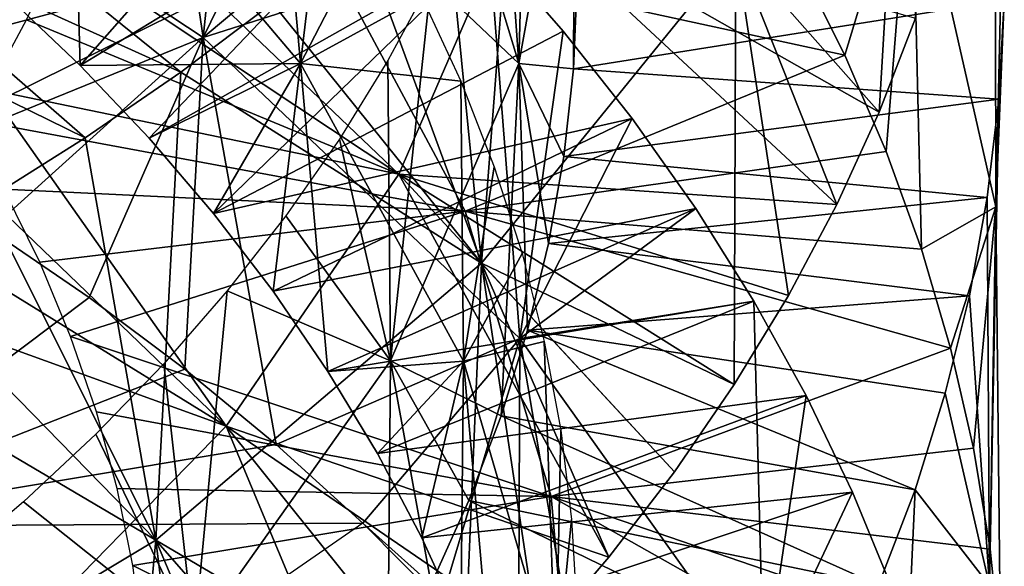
# Model space of a CAD drawing. Header units: millimetres. Extents: x -161 to 161, y -94 to 1149.
# Tile 778 of 1056: x 48.73 to 51.5, y 391.57 to 393.11. Entities that reach past the tile are written whole.
import ezdxf

# ---------------------------------------------------------------- set-up
doc = ezdxf.new("R2010")
doc.units = ezdxf.units.MM
doc.header["$LTSCALE"] = 81.481481
for name, color, linetype in [('65', 7, 'CONTINUOUS'), ('66', 7, 'CONTINUOUS'), ('67', 7, 'CONTINUOUS'), ('77', 7, 'CONTINUOUS'), ('79', 7, 'CONTINUOUS'), ('80', 7, 'CONTINUOUS')]:
    doc.layers.add(name, color=color, linetype=linetype)

msp = doc.modelspace()

# ---------------------------------------------------------------- linework, layer by layer
at = {"layer": '65', "color": 7, "linetype": 'CONTINUOUS', "true_color": 0xaaaaaa}
for points in [[(48.9229, 393.5119, -21.1012), (49.7995, 392.6753, -20.3878), (48.8449, 393.3087, -20.9536), (48.9229, 393.5119, -21.1012)], [(50.1257, 393.4303, -20.9769), (49.7995, 392.6753, -20.3878), (48.9229, 393.5119, -21.1012), (50.1257, 393.4303, -20.9769)], [(50.1257, 393.4303, -20.9769), (51.0292, 392.59, -20.2392), (49.7995, 392.6753, -20.3878), (50.1257, 393.4303, -20.9769)], [(51.1482, 392.8498, -20.452), (51.0292, 392.59, -20.2392), (50.1257, 393.4303, -20.9769), (51.1482, 392.8498, -20.452)], [(51.2503, 393.1131, -20.6691), (51.1482, 392.8498, -20.452), (50.1257, 393.4303, -20.9769), (51.2503, 393.1131, -20.6691)], [(48.3104, 393.2161, -26.8349), (49.5796, 393.3297, -27.0383), (48.4495, 393.0273, -26.7164), (48.3104, 393.2161, -26.8349)], [(48.4495, 393.0273, -26.7164), (49.5796, 393.3297, -27.0383), (48.5762, 392.8327, -26.5929), (48.4495, 393.0273, -26.7164)], [(49.5796, 393.3297, -27.0383), (49.9858, 392.5714, -26.508), (48.5762, 392.8327, -26.5929), (49.5796, 393.3297, -27.0383)], [(48.8449, 393.3087, -20.9536), (49.7995, 392.6753, -20.3878), (48.7532, 393.1088, -20.8099), (48.8449, 393.3087, -20.9536)], [(50.9192, 393.2754, -27.0856), (51.0521, 393.0097, -26.8892), (49.5796, 393.3297, -27.0383), (50.9192, 393.2754, -27.0856)], [(49.5796, 393.3297, -27.0383), (51.0521, 393.0097, -26.8892), (49.9858, 392.5714, -26.508), (49.5796, 393.3297, -27.0383)], [(48.7532, 393.1088, -20.8099), (49.7995, 392.6753, -20.3878), (48.648, 392.9127, -20.6706), (48.7532, 393.1088, -20.8099)], [(51.0521, 393.0097, -26.8892), (51.1682, 392.7392, -26.6886), (49.9858, 392.5714, -26.508), (51.0521, 393.0097, -26.8892)], [(48.648, 392.9127, -20.6706), (49.3147, 391.967, -19.8522), (48.5295, 392.7207, -20.5359), (48.648, 392.9127, -20.6706)], [(49.7995, 392.6753, -20.3878), (49.3147, 391.967, -19.8522), (48.648, 392.9127, -20.6706), (49.7995, 392.6753, -20.3878)], [(48.5762, 392.8327, -26.5929), (49.9858, 392.5714, -26.508), (48.69, 392.6329, -26.4648), (48.5762, 392.8327, -26.5929)], [(51.1682, 392.7392, -26.6886), (51.2671, 392.4645, -26.4847), (49.9858, 392.5714, -26.508), (51.1682, 392.7392, -26.6886)], [(48.5295, 392.7207, -20.5359), (49.3147, 391.967, -19.8522), (48.3981, 392.5331, -20.4064), (48.5295, 392.7207, -20.5359)], [(49.7995, 392.6753, -20.3878), (50.3895, 391.5995, -19.4434), (49.3147, 391.967, -19.8522), (49.7995, 392.6753, -20.3878)], [(50.5732, 391.8388, -19.6329), (50.3895, 391.5995, -19.4434), (49.7995, 392.6753, -20.3878), (50.5732, 391.8388, -19.6329)], [(50.7414, 392.084, -19.8291), (50.5732, 391.8388, -19.6329), (49.7995, 392.6753, -20.3878), (50.7414, 392.084, -19.8291)], [(50.8935, 392.3346, -20.0314), (50.7414, 392.084, -19.8291), (49.7995, 392.6753, -20.3878), (50.8935, 392.3346, -20.0314)], [(51.0292, 392.59, -20.2392), (50.8935, 392.3346, -20.0314), (49.7995, 392.6753, -20.3878), (51.0292, 392.59, -20.2392)], [(48.69, 392.6329, -26.4648), (49.9858, 392.5714, -26.508), (48.7906, 392.4282, -26.3326), (48.69, 392.6329, -26.4648)], [(48.7906, 392.4282, -26.3326), (49.9858, 392.5714, -26.508), (48.8774, 392.2194, -26.1969), (48.7906, 392.4282, -26.3326)], [(49.9858, 392.5714, -26.508), (50.2276, 391.7699, -25.9415), (48.8774, 392.2194, -26.1969), (49.9858, 392.5714, -26.508)], [(51.2671, 392.4645, -26.4847), (51.3488, 392.1865, -26.2779), (49.9858, 392.5714, -26.508), (51.2671, 392.4645, -26.4847)], [(49.9858, 392.5714, -26.508), (51.3488, 392.1865, -26.2779), (50.2276, 391.7699, -25.9415), (49.9858, 392.5714, -26.508)], [(48.3981, 392.5331, -20.4064), (49.3147, 391.967, -19.8522), (48.2543, 392.3505, -20.2824), (48.3981, 392.5331, -20.4064)], [(48.6505, 392.5186, -32.2184), (48.9299, 392.3284, -32.1078), (48.074, 391.6855, -31.5485), (48.6505, 392.5186, -32.2184)], [(49.3147, 391.967, -19.8522), (48.6865, 391.3232, -19.3882), (48.2543, 392.3505, -20.2824), (49.3147, 391.967, -19.8522)], [(48.9299, 392.3284, -32.1078), (49.1981, 392.1275, -31.9886), (48.074, 391.6855, -31.5485), (48.9299, 392.3284, -32.1078)], [(48.8774, 392.2194, -26.1969), (50.2276, 391.7699, -25.9415), (48.9501, 392.0073, -26.0584), (48.8774, 392.2194, -26.1969)], [(51.3488, 392.1865, -26.2779), (51.4131, 391.9055, -26.069), (50.2276, 391.7699, -25.9415), (51.3488, 392.1865, -26.2779)], [(49.1981, 392.1275, -31.9886), (49.4544, 391.9162, -31.861), (48.074, 391.6855, -31.5485), (49.1981, 392.1275, -31.9886)], [(48.9501, 392.0073, -26.0584), (50.2276, 391.7699, -25.9415), (49.0085, 391.7925, -25.9178), (48.9501, 392.0073, -26.0584)], [(49.3147, 391.967, -19.8522), (49.7506, 390.9227, -18.9202), (48.6865, 391.3232, -19.3882), (49.3147, 391.967, -19.8522)], [(49.9776, 391.141, -19.0865), (49.7506, 390.9227, -18.9202), (49.3147, 391.967, -19.8522), (49.9776, 391.141, -19.0865)], [(50.1908, 391.3668, -19.2611), (49.9776, 391.141, -19.0865), (49.3147, 391.967, -19.8522), (50.1908, 391.3668, -19.2611)], [(50.3895, 391.5995, -19.4434), (50.1908, 391.3668, -19.2611), (49.3147, 391.967, -19.8522), (50.3895, 391.5995, -19.4434)], [(49.4544, 391.9162, -31.861), (49.6981, 391.695, -31.7254), (48.074, 391.6855, -31.5485), (49.4544, 391.9162, -31.861)], [(51.4131, 391.9055, -26.069), (51.4598, 391.6223, -25.8584), (50.2276, 391.7699, -25.9415), (51.4131, 391.9055, -26.069)], [(49.0085, 391.7925, -25.9178), (50.2276, 391.7699, -25.9415), (49.0526, 391.5759, -25.7757), (49.0085, 391.7925, -25.9178)], [(50.2276, 391.7699, -25.9415), (50.2993, 390.9464, -25.3592), (49.0526, 391.5759, -25.7757), (50.2276, 391.7699, -25.9415)], [(51.4888, 391.3375, -25.6467), (51.4999, 391.0515, -25.4345), (50.2276, 391.7699, -25.9415), (51.4888, 391.3375, -25.6467)], [(50.2276, 391.7699, -25.9415), (51.4999, 391.0515, -25.4345), (50.2993, 390.9464, -25.3592), (50.2276, 391.7699, -25.9415)], [(51.4598, 391.6223, -25.8584), (51.4888, 391.3375, -25.6467), (50.2276, 391.7699, -25.9415), (51.4598, 391.6223, -25.8584)], [(48.074, 391.6855, -31.5485), (48.807, 391.0781, -31.2102), (47.3476, 390.9516, -30.937), (48.074, 391.6855, -31.5485)], [(48.074, 391.6855, -31.5485), (49.6981, 391.695, -31.7254), (48.807, 391.0781, -31.2102), (48.074, 391.6855, -31.5485)], [(49.0526, 391.5759, -25.7757), (50.2993, 390.9464, -25.3592), (49.0824, 391.3577, -25.6325), (49.0526, 391.5759, -25.7757)]]:
    msp.add_3dface(points, dxfattribs=at)
at = {"layer": '66', "color": 7, "linetype": 'CONTINUOUS', "true_color": 0xaaaaaa}
for points in [[(48.6979, 393.1771, -28.9765), (48.9044, 392.9807, -28.8528), (49.5948, 393.7656, -29.5155), (48.6979, 393.1771, -28.9765)], [(49.5948, 393.7656, -29.5155), (48.9044, 392.9807, -28.8528), (49.8307, 393.5448, -29.3667), (49.5948, 393.7656, -29.5155)], [(48.42, 393.5803, -16.9508), (48.1886, 393.4137, -16.8299), (49.1874, 392.9618, -16.2642), (48.42, 393.5803, -16.9508)], [(49.4443, 393.1554, -16.4181), (48.42, 393.5803, -16.9508), (49.1874, 392.9618, -16.2642), (49.4443, 393.1554, -16.4181)], [(48.9044, 392.9807, -28.8528), (49.0982, 392.7764, -28.7224), (49.8307, 393.5448, -29.3667), (48.9044, 392.9807, -28.8528)], [(49.8307, 393.5448, -29.3667), (49.0982, 392.7764, -28.7224), (50.053, 393.3152, -29.2103), (49.8307, 393.5448, -29.3667)], [(48.1886, 393.4137, -16.8299), (47.9469, 393.2552, -16.7185), (48.9185, 392.7769, -16.1205), (48.1886, 393.4137, -16.8299)], [(49.1874, 392.9618, -16.2642), (48.1886, 393.4137, -16.8299), (48.9185, 392.7769, -16.1205), (49.1874, 392.9618, -16.2642)], [(49.0982, 392.7764, -28.7224), (49.279, 392.5648, -28.5856), (50.053, 393.3152, -29.2103), (49.0982, 392.7764, -28.7224)], [(50.053, 393.3152, -29.2103), (49.279, 392.5648, -28.5856), (50.2612, 393.0772, -29.0467), (50.053, 393.3152, -29.2103)], [(48.9185, 392.7769, -16.1205), (47.9469, 393.2552, -16.7185), (48.6383, 392.601, -15.9874), (48.9185, 392.7769, -16.1205)], [(50.2999, 393.2176, -23.0916), (50.2895, 392.9711, -22.9027), (51.4991, 393.1633, -23.0467), (50.2999, 393.2176, -23.0916)], [(51.4991, 393.1633, -23.0467), (50.2895, 392.9711, -22.9027), (51.4845, 392.8859, -22.8238), (51.4991, 393.1633, -23.0467)], [(50.2612, 393.0772, -29.0467), (49.279, 392.5648, -28.5856), (50.4549, 392.8315, -28.8766), (50.2612, 393.0772, -29.0467)], [(50.2895, 392.9711, -22.9027), (50.2628, 392.7251, -22.7147), (51.4845, 392.8859, -22.8238), (50.2895, 392.9711, -22.9027)], [(51.4845, 392.8859, -22.8238), (50.2628, 392.7251, -22.7147), (51.4521, 392.6092, -22.6021), (51.4845, 392.8859, -22.8238)], [(49.279, 392.5648, -28.5856), (49.4464, 392.3463, -28.443), (50.4549, 392.8315, -28.8766), (49.279, 392.5648, -28.5856)], [(50.4549, 392.8315, -28.8766), (49.4464, 392.3463, -28.443), (50.6335, 392.5785, -28.7003), (50.4549, 392.8315, -28.8766)], [(50.2628, 392.7251, -22.7147), (50.2199, 392.4801, -22.5283), (51.4521, 392.6092, -22.6021), (50.2628, 392.7251, -22.7147)], [(51.4521, 392.6092, -22.6021), (50.2199, 392.4801, -22.5283), (51.4019, 392.3337, -22.3821), (51.4521, 392.6092, -22.6021)], [(49.4464, 392.3463, -28.443), (49.5999, 392.1213, -28.2949), (50.6335, 392.5785, -28.7003), (49.4464, 392.3463, -28.443)], [(50.6335, 392.5785, -28.7003), (49.5999, 392.1213, -28.2949), (50.7965, 392.3188, -28.5184), (50.6335, 392.5785, -28.7003)], [(50.2199, 392.4801, -22.5283), (50.161, 392.237, -22.3441), (51.4019, 392.3337, -22.3821), (50.2199, 392.4801, -22.5283)], [(49.5999, 392.1213, -28.2949), (49.7393, 391.8904, -28.1418), (50.7965, 392.3188, -28.5184), (49.5999, 392.1213, -28.2949)], [(50.7965, 392.3188, -28.5184), (49.7393, 391.8904, -28.1418), (50.9433, 392.0532, -28.3316), (50.7965, 392.3188, -28.5184)], [(51.4019, 392.3337, -22.3821), (50.161, 392.237, -22.3441), (51.3342, 392.0601, -22.1645), (51.4019, 392.3337, -22.3821)], [(50.161, 392.237, -22.3441), (50.0863, 391.9961, -22.1626), (51.2491, 391.7888, -21.9498), (50.161, 392.237, -22.3441)], [(51.3342, 392.0601, -22.1645), (50.161, 392.237, -22.3441), (51.2491, 391.7888, -21.9498), (51.3342, 392.0601, -22.1645)], [(49.7393, 391.8904, -28.1418), (49.8638, 391.6539, -27.9842), (50.9433, 392.0532, -28.3316), (49.7393, 391.8904, -28.1418)], [(50.9433, 392.0532, -28.3316), (49.8638, 391.6539, -27.9842), (51.0733, 391.7822, -28.1404), (50.9433, 392.0532, -28.3316)], [(50.0863, 391.9961, -22.1626), (49.9959, 391.7581, -21.9845), (51.1467, 391.5204, -21.7385), (50.0863, 391.9961, -22.1626)], [(51.2491, 391.7888, -21.9498), (50.0863, 391.9961, -22.1626), (51.1467, 391.5204, -21.7385), (51.2491, 391.7888, -21.9498)], [(49.8638, 391.6539, -27.9842), (49.9732, 391.4126, -27.8227), (51.0733, 391.7822, -28.1404), (49.8638, 391.6539, -27.9842)], [(49.9959, 391.7581, -21.9845), (49.89, 391.5236, -21.8104), (51.0273, 391.2556, -21.5313), (49.9959, 391.7581, -21.9845)], [(51.0733, 391.7822, -28.1404), (49.9732, 391.4126, -27.8227), (51.1864, 391.5064, -27.9454), (51.0733, 391.7822, -28.1404)], [(51.1467, 391.5204, -21.7385), (49.9959, 391.7581, -21.9845), (51.0273, 391.2556, -21.5313), (51.1467, 391.5204, -21.7385)]]:
    msp.add_3dface(points, dxfattribs=at)
at = {"layer": '67', "color": 7, "linetype": 'CONTINUOUS', "true_color": 0xaaaaaa}
for points in [[(51.1482, 392.8498, -20.452), (51.2321, 394.261, -19.5103), (50.7458, 393.3058, -18.6987), (51.1482, 392.8498, -20.452)], [(51.1482, 392.8498, -20.452), (51.2503, 393.1131, -20.6691), (51.2321, 394.261, -19.5103), (51.1482, 392.8498, -20.452)], [(48.1867, 393.7606, -31.2503), (49.0844, 394.1789, -29.7885), (49.2499, 393.0587, -30.8255), (48.1867, 393.7606, -31.2503)], [(49.0844, 394.1789, -29.7885), (49.3459, 393.9771, -29.6563), (49.2499, 393.0587, -30.8255), (49.0844, 394.1789, -29.7885)], [(49.3459, 393.9771, -29.6563), (49.5948, 393.7656, -29.5155), (49.2499, 393.0587, -30.8255), (49.3459, 393.9771, -29.6563)], [(50.1358, 393.7837, -16.9357), (49.919, 393.5668, -16.7543), (50.0318, 392.4252, -17.9752), (50.1358, 393.7837, -16.9357)], [(50.7458, 393.3058, -18.6987), (50.1358, 393.7837, -16.9357), (50.0318, 392.4252, -17.9752), (50.7458, 393.3058, -18.6987)], [(48.3607, 392.6976, -32.3199), (48.1867, 393.7606, -31.2503), (49.2499, 393.0587, -30.8255), (48.3607, 392.6976, -32.3199)], [(49.5948, 393.7656, -29.5155), (49.8307, 393.5448, -29.3667), (49.2499, 393.0587, -30.8255), (49.5948, 393.7656, -29.5155)], [(51.2389, 393.6287, -25.4186), (51.4742, 393.7176, -23.4935), (51.4759, 392.5832, -24.6083), (51.2389, 393.6287, -25.4186)], [(51.4742, 393.7176, -23.4935), (51.4957, 393.4408, -23.2702), (51.4759, 392.5832, -24.6083), (51.4742, 393.7176, -23.4935)], [(51.0521, 393.0097, -26.8892), (50.9192, 393.2754, -27.0856), (51.2389, 393.6287, -25.4186), (51.0521, 393.0097, -26.8892)], [(51.1682, 392.7392, -26.6886), (51.0521, 393.0097, -26.8892), (51.2389, 393.6287, -25.4186), (51.1682, 392.7392, -26.6886)], [(51.2671, 392.4645, -26.4847), (51.1682, 392.7392, -26.6886), (51.2389, 393.6287, -25.4186), (51.2671, 392.4645, -26.4847)], [(51.2671, 392.4645, -26.4847), (51.2389, 393.6287, -25.4186), (51.4759, 392.5832, -24.6083), (51.2671, 392.4645, -26.4847)], [(49.919, 393.5668, -16.7543), (49.6884, 393.3572, -16.5816), (50.0318, 392.4252, -17.9752), (49.919, 393.5668, -16.7543)], [(49.8307, 393.5448, -29.3667), (50.053, 393.3152, -29.2103), (49.2499, 393.0587, -30.8255), (49.8307, 393.5448, -29.3667)], [(51.4957, 393.4408, -23.2702), (51.4991, 393.1633, -23.0467), (51.4759, 392.5832, -24.6083), (51.4957, 393.4408, -23.2702)], [(49.6884, 393.3572, -16.5816), (49.4443, 393.1554, -16.4181), (50.0318, 392.4252, -17.9752), (49.6884, 393.3572, -16.5816)], [(49.2499, 393.0587, -30.8255), (50.053, 393.3152, -29.2103), (50.1396, 392.2133, -30.2802), (49.2499, 393.0587, -30.8255)], [(50.7414, 392.084, -19.8291), (50.7458, 393.3058, -18.6987), (50.0318, 392.4252, -17.9752), (50.7414, 392.084, -19.8291)], [(50.053, 393.3152, -29.2103), (50.2612, 393.0772, -29.0467), (50.1396, 392.2133, -30.2802), (50.053, 393.3152, -29.2103)], [(50.7414, 392.084, -19.8291), (50.8935, 392.3346, -20.0314), (50.7458, 393.3058, -18.6987), (50.7414, 392.084, -19.8291)], [(50.8935, 392.3346, -20.0314), (51.0292, 392.59, -20.2392), (50.7458, 393.3058, -18.6987), (50.8935, 392.3346, -20.0314)], [(51.0292, 392.59, -20.2392), (51.1482, 392.8498, -20.452), (50.7458, 393.3058, -18.6987), (51.0292, 392.59, -20.2392)], [(49.4443, 393.1554, -16.4181), (49.1874, 392.9618, -16.2642), (50.0318, 392.4252, -17.9752), (49.4443, 393.1554, -16.4181)], [(51.4991, 393.1633, -23.0467), (51.4845, 392.8859, -22.8238), (51.4759, 392.5832, -24.6083), (51.4991, 393.1633, -23.0467)], [(48.6505, 392.5186, -32.2184), (48.3607, 392.6976, -32.3199), (49.2499, 393.0587, -30.8255), (48.6505, 392.5186, -32.2184)], [(48.9299, 392.3284, -32.1078), (48.6505, 392.5186, -32.2184), (49.2499, 393.0587, -30.8255), (48.9299, 392.3284, -32.1078)], [(49.1981, 392.1275, -31.9886), (48.9299, 392.3284, -32.1078), (49.2499, 393.0587, -30.8255), (49.1981, 392.1275, -31.9886)], [(49.4544, 391.9162, -31.861), (49.1981, 392.1275, -31.9886), (49.2499, 393.0587, -30.8255), (49.4544, 391.9162, -31.861)], [(49.4544, 391.9162, -31.861), (49.2499, 393.0587, -30.8255), (50.1396, 392.2133, -30.2802), (49.4544, 391.9162, -31.861)], [(50.2612, 393.0772, -29.0467), (50.4549, 392.8315, -28.8766), (50.1396, 392.2133, -30.2802), (50.2612, 393.0772, -29.0467)], [(49.1874, 392.9618, -16.2642), (48.9185, 392.7769, -16.1205), (49.1168, 391.6475, -17.3693), (49.1874, 392.9618, -16.2642)], [(50.0318, 392.4252, -17.9752), (49.1874, 392.9618, -16.2642), (49.1168, 391.6475, -17.3693), (50.0318, 392.4252, -17.9752)], [(51.4845, 392.8859, -22.8238), (51.4521, 392.6092, -22.6021), (51.4587, 391.5194, -23.7872), (51.4845, 392.8859, -22.8238)], [(51.4759, 392.5832, -24.6083), (51.4845, 392.8859, -22.8238), (51.4587, 391.5194, -23.7872), (51.4759, 392.5832, -24.6083)], [(50.4549, 392.8315, -28.8766), (50.6335, 392.5785, -28.7003), (50.1396, 392.2133, -30.2802), (50.4549, 392.8315, -28.8766)], [(48.9185, 392.7769, -16.1205), (48.6383, 392.601, -15.9874), (49.1168, 391.6475, -17.3693), (48.9185, 392.7769, -16.1205)], [(48.6383, 392.601, -15.9874), (48.3475, 392.4345, -15.8651), (49.1168, 391.6475, -17.3693), (48.6383, 392.601, -15.9874)], [(51.4521, 392.6092, -22.6021), (51.4019, 392.3337, -22.3821), (51.4587, 391.5194, -23.7872), (51.4521, 392.6092, -22.6021)], [(50.6335, 392.5785, -28.7003), (50.7965, 392.3188, -28.5184), (50.1396, 392.2133, -30.2802), (50.6335, 392.5785, -28.7003)], [(51.3488, 392.1865, -26.2779), (51.2671, 392.4645, -26.4847), (51.4759, 392.5832, -24.6083), (51.3488, 392.1865, -26.2779)], [(51.4131, 391.9055, -26.069), (51.3488, 392.1865, -26.2779), (51.4759, 392.5832, -24.6083), (51.4131, 391.9055, -26.069)], [(51.4598, 391.6223, -25.8584), (51.4131, 391.9055, -26.069), (51.4759, 392.5832, -24.6083), (51.4598, 391.6223, -25.8584)], [(51.4888, 391.3375, -25.6467), (51.4759, 392.5832, -24.6083), (51.4587, 391.5194, -23.7872), (51.4888, 391.3375, -25.6467)], [(51.4888, 391.3375, -25.6467), (51.4598, 391.6223, -25.8584), (51.4759, 392.5832, -24.6083), (51.4888, 391.3375, -25.6467)], [(48.3475, 392.4345, -15.8651), (48.047, 392.2778, -15.7541), (49.1168, 391.6475, -17.3693), (48.3475, 392.4345, -15.8651)], [(49.9776, 391.141, -19.0865), (50.0318, 392.4252, -17.9752), (49.1168, 391.6475, -17.3693), (49.9776, 391.141, -19.0865)], [(49.9776, 391.141, -19.0865), (50.1908, 391.3668, -19.2611), (50.0318, 392.4252, -17.9752), (49.9776, 391.141, -19.0865)], [(50.1908, 391.3668, -19.2611), (50.3895, 391.5995, -19.4434), (50.0318, 392.4252, -17.9752), (50.1908, 391.3668, -19.2611)], [(50.3895, 391.5995, -19.4434), (50.5732, 391.8388, -19.6329), (50.0318, 392.4252, -17.9752), (50.3895, 391.5995, -19.4434)], [(50.5732, 391.8388, -19.6329), (50.7414, 392.084, -19.8291), (50.0318, 392.4252, -17.9752), (50.5732, 391.8388, -19.6329)], [(50.1396, 392.2133, -30.2802), (50.7965, 392.3188, -28.5184), (50.8246, 391.2518, -29.6394), (50.1396, 392.2133, -30.2802)], [(50.7965, 392.3188, -28.5184), (50.9433, 392.0532, -28.3316), (50.8246, 391.2518, -29.6394), (50.7965, 392.3188, -28.5184)], [(51.4019, 392.3337, -22.3821), (51.3342, 392.0601, -22.1645), (51.4587, 391.5194, -23.7872), (51.4019, 392.3337, -22.3821)], [(49.1168, 391.6475, -17.3693), (48.047, 392.2778, -15.7541), (48.0335, 390.9976, -16.9068), (49.1168, 391.6475, -17.3693)], [(49.6981, 391.695, -31.7254), (49.4544, 391.9162, -31.861), (50.1396, 392.2133, -30.2802), (49.6981, 391.695, -31.7254)], [(49.6981, 391.695, -31.7254), (50.1396, 392.2133, -30.2802), (49.9236, 391.493, -31.5567), (49.6981, 391.695, -31.7254)], [(49.9236, 391.493, -31.5567), (50.1396, 392.2133, -30.2802), (50.1353, 391.2833, -31.3816), (49.9236, 391.493, -31.5567)], [(50.1353, 391.2833, -31.3816), (50.1396, 392.2133, -30.2802), (50.3328, 391.0665, -31.2005), (50.1353, 391.2833, -31.3816)], [(50.1396, 392.2133, -30.2802), (50.8246, 391.2518, -29.6394), (50.3328, 391.0665, -31.2005), (50.1396, 392.2133, -30.2802)], [(50.9433, 392.0532, -28.3316), (51.0733, 391.7822, -28.1404), (50.8246, 391.2518, -29.6394), (50.9433, 392.0532, -28.3316)], [(51.3342, 392.0601, -22.1645), (51.2491, 391.7888, -21.9498), (51.4587, 391.5194, -23.7872), (51.3342, 392.0601, -22.1645)], [(51.2491, 391.7888, -21.9498), (51.1467, 391.5204, -21.7385), (51.1884, 390.4719, -22.9889), (51.2491, 391.7888, -21.9498)], [(51.4587, 391.5194, -23.7872), (51.2491, 391.7888, -21.9498), (51.1884, 390.4719, -22.9889), (51.4587, 391.5194, -23.7872)], [(51.0733, 391.7822, -28.1404), (51.1864, 391.5064, -27.9454), (50.8246, 391.2518, -29.6394), (51.0733, 391.7822, -28.1404)], [(48.9918, 390.3179, -18.4755), (49.1168, 391.6475, -17.3693), (48.0335, 390.9976, -16.9068), (48.9918, 390.3179, -18.4755)], [(48.9918, 390.3179, -18.4755), (49.2571, 390.5106, -18.6141), (49.1168, 391.6475, -17.3693), (48.9918, 390.3179, -18.4755)], [(49.2571, 390.5106, -18.6141), (49.5102, 390.7124, -18.7625), (49.1168, 391.6475, -17.3693), (49.2571, 390.5106, -18.6141)], [(49.5102, 390.7124, -18.7625), (49.7506, 390.9227, -18.9202), (49.1168, 391.6475, -17.3693), (49.5102, 390.7124, -18.7625)], [(49.7506, 390.9227, -18.9202), (49.9776, 391.141, -19.0865), (49.1168, 391.6475, -17.3693), (49.7506, 390.9227, -18.9202)]]:
    msp.add_3dface(points, dxfattribs=at)
at = {"layer": '77', "color": 7, "linetype": 'CONTINUOUS', "true_color": 0xaaaaaa}
msp.add_3dface([(49.6981, 391.695, -31.7254), (49.9236, 391.493, -31.5567), (49.9255, 391.4659, -31.5859), (49.6981, 391.695, -31.7254)], dxfattribs=at)
at = {"layer": '79', "color": 7, "linetype": 'CONTINUOUS', "true_color": 0xaaaaaa}
msp.add_3dface([(48.5649, 391.6064, -30.9744), (48.7783, 391.4118, -30.8622), (48.6279, 391.2237, -31.3318), (48.5649, 391.6064, -30.9744)], dxfattribs=at)
at = {"layer": '80', "color": 7, "linetype": 'CONTINUOUS', "true_color": 0xaaaaaa}
for points in [[(50.161, 393.918, -20.7218), (50.0863, 393.6825, -20.5335), (50.1362, 392.9864, -21.4606), (50.161, 393.918, -20.7218)], [(50.2934, 393.854, -22.1403), (50.161, 393.918, -20.7218), (50.1362, 392.9864, -21.4606), (50.2934, 393.854, -22.1403)], [(48.8832, 393.7426, -28.0593), (49.4464, 393.8519, -26.8214), (49.5227, 392.9859, -27.554), (48.8832, 393.7426, -28.0593)], [(49.4464, 393.8519, -26.8214), (49.5999, 393.6313, -26.6669), (49.5227, 392.9859, -27.554), (49.4464, 393.8519, -26.8214)], [(50.2895, 392.9711, -22.9027), (50.2934, 393.854, -22.1403), (50.1362, 392.9864, -21.4606), (50.2895, 392.9711, -22.9027)], [(50.2895, 392.9711, -22.9027), (50.2999, 393.2176, -23.0916), (50.2934, 393.854, -22.1403), (50.2895, 392.9711, -22.9027)], [(48.9044, 392.9807, -28.8528), (48.6979, 393.1771, -28.9765), (48.8832, 393.7426, -28.0593), (48.9044, 392.9807, -28.8528)], [(48.9044, 392.9807, -28.8528), (48.8832, 393.7426, -28.0593), (49.5227, 392.9859, -27.554), (48.9044, 392.9807, -28.8528)], [(50.0863, 393.6825, -20.5335), (49.9959, 393.4497, -20.3487), (50.1362, 392.9864, -21.4606), (50.0863, 393.6825, -20.5335)], [(49.5999, 393.6313, -26.6669), (49.7393, 393.4049, -26.5072), (49.5227, 392.9859, -27.554), (49.5999, 393.6313, -26.6669)], [(49.9959, 393.4497, -20.3487), (49.89, 393.2203, -20.1678), (50.1362, 392.9864, -21.4606), (49.9959, 393.4497, -20.3487)], [(49.7393, 393.4049, -26.5072), (49.8638, 393.1731, -26.3429), (49.5227, 392.9859, -27.554), (49.7393, 393.4049, -26.5072)], [(49.89, 393.2203, -20.1678), (49.7687, 392.9948, -19.9916), (49.7759, 392.1505, -20.8195), (49.89, 393.2203, -20.1678)], [(50.1362, 392.9864, -21.4606), (49.89, 393.2203, -20.1678), (49.7759, 392.1505, -20.8195), (50.1362, 392.9864, -21.4606)], [(49.8638, 393.1731, -26.3429), (49.9732, 392.9365, -26.1744), (49.5227, 392.9859, -27.554), (49.8638, 393.1731, -26.3429)], [(49.0982, 392.7764, -28.7224), (48.9044, 392.9807, -28.8528), (49.5227, 392.9859, -27.554), (49.0982, 392.7764, -28.7224)], [(49.279, 392.5648, -28.5856), (49.0982, 392.7764, -28.7224), (49.5227, 392.9859, -27.554), (49.279, 392.5648, -28.5856)], [(49.4464, 392.3463, -28.443), (49.279, 392.5648, -28.5856), (49.5227, 392.9859, -27.554), (49.4464, 392.3463, -28.443)], [(49.5999, 392.1213, -28.2949), (49.4464, 392.3463, -28.443), (49.5227, 392.9859, -27.554), (49.5999, 392.1213, -28.2949)], [(49.5999, 392.1213, -28.2949), (49.5227, 392.9859, -27.554), (49.9809, 392.1503, -26.9803), (49.5999, 392.1213, -28.2949)], [(49.5227, 392.9859, -27.554), (49.9732, 392.9365, -26.1744), (49.9809, 392.1503, -26.9803), (49.5227, 392.9859, -27.554)], [(49.7687, 392.9948, -19.9916), (49.6325, 392.7737, -19.8205), (49.7759, 392.1505, -20.8195), (49.7687, 392.9948, -19.9916)], [(50.0863, 391.9961, -22.1626), (50.1362, 392.9864, -21.4606), (49.7759, 392.1505, -20.8195), (50.0863, 391.9961, -22.1626)], [(50.0863, 391.9961, -22.1626), (50.161, 392.237, -22.3441), (50.1362, 392.9864, -21.4606), (50.0863, 391.9961, -22.1626)], [(50.161, 392.237, -22.3441), (50.2199, 392.4801, -22.5283), (50.1362, 392.9864, -21.4606), (50.161, 392.237, -22.3441)], [(50.2199, 392.4801, -22.5283), (50.2628, 392.7251, -22.7147), (50.1362, 392.9864, -21.4606), (50.2199, 392.4801, -22.5283)], [(50.2628, 392.7251, -22.7147), (50.2895, 392.9711, -22.9027), (50.1362, 392.9864, -21.4606), (50.2628, 392.7251, -22.7147)], [(49.9732, 392.9365, -26.1744), (50.0671, 392.6959, -26.0025), (49.9809, 392.1503, -26.9803), (49.9732, 392.9365, -26.1744)], [(49.6325, 392.7737, -19.8205), (49.4818, 392.5577, -19.6552), (49.7759, 392.1505, -20.8195), (49.6325, 392.7737, -19.8205)], [(50.0671, 392.6959, -26.0025), (50.1453, 392.4519, -25.8278), (49.9809, 392.1503, -26.9803), (50.0671, 392.6959, -26.0025)], [(49.4818, 392.5577, -19.6552), (49.3173, 392.3472, -19.4962), (49.7759, 392.1505, -20.8195), (49.4818, 392.5577, -19.6552)], [(50.1453, 392.4519, -25.8278), (50.2078, 392.2051, -25.6508), (49.9809, 392.1503, -26.9803), (50.1453, 392.4519, -25.8278)], [(49.3173, 392.3472, -19.4962), (49.1393, 392.1429, -19.3441), (49.2243, 391.3728, -20.2438), (49.3173, 392.3472, -19.4962)], [(49.7759, 392.1505, -20.8195), (49.3173, 392.3472, -19.4962), (49.2243, 391.3728, -20.2438), (49.7759, 392.1505, -20.8195)], [(49.9809, 392.1503, -26.9803), (50.2078, 392.2051, -25.6508), (50.2407, 391.2617, -26.3631), (49.9809, 392.1503, -26.9803)], [(50.2078, 392.2051, -25.6508), (50.2543, 391.956, -25.4722), (50.2407, 391.2617, -26.3631), (50.2078, 392.2051, -25.6508)], [(49.7687, 391.2931, -21.6407), (49.7759, 392.1505, -20.8195), (49.2243, 391.3728, -20.2438), (49.7687, 391.2931, -21.6407)], [(49.7393, 391.8904, -28.1418), (49.5999, 392.1213, -28.2949), (49.9809, 392.1503, -26.9803), (49.7393, 391.8904, -28.1418)], [(49.8638, 391.6539, -27.9842), (49.7393, 391.8904, -28.1418), (49.9809, 392.1503, -26.9803), (49.8638, 391.6539, -27.9842)], [(49.7687, 391.2931, -21.6407), (49.89, 391.5236, -21.8104), (49.7759, 392.1505, -20.8195), (49.7687, 391.2931, -21.6407)], [(49.89, 391.5236, -21.8104), (49.9959, 391.7581, -21.9845), (49.7759, 392.1505, -20.8195), (49.89, 391.5236, -21.8104)], [(49.9959, 391.7581, -21.9845), (50.0863, 391.9961, -22.1626), (49.7759, 392.1505, -20.8195), (49.9959, 391.7581, -21.9845)], [(49.9732, 391.4126, -27.8227), (49.8638, 391.6539, -27.9842), (49.9809, 392.1503, -26.9803), (49.9732, 391.4126, -27.8227)], [(50.0671, 391.1672, -27.6577), (49.9732, 391.4126, -27.8227), (49.9809, 392.1503, -26.9803), (50.0671, 391.1672, -27.6577)], [(50.0671, 391.1672, -27.6577), (49.9809, 392.1503, -26.9803), (50.2407, 391.2617, -26.3631), (50.0671, 391.1672, -27.6577)], [(49.1393, 392.1429, -19.3441), (48.9484, 391.9452, -19.1993), (49.2243, 391.3728, -20.2438), (49.1393, 392.1429, -19.3441)], [(50.2543, 391.956, -25.4722), (50.2847, 391.7054, -25.2924), (50.2407, 391.2617, -26.3631), (50.2543, 391.956, -25.4722)], [(48.9484, 391.9452, -19.1993), (48.7451, 391.7546, -19.0623), (49.2243, 391.3728, -20.2438), (48.9484, 391.9452, -19.1993)], [(48.7451, 391.7546, -19.0623), (48.5299, 391.5715, -18.9336), (49.2243, 391.3728, -20.2438), (48.7451, 391.7546, -19.0623)], [(50.2847, 391.7054, -25.2924), (50.2989, 391.4538, -25.1122), (50.2407, 391.2617, -26.3631), (50.2847, 391.7054, -25.2924)]]:
    msp.add_3dface(points, dxfattribs=at)

doc.saveas('drawing.dxf')
